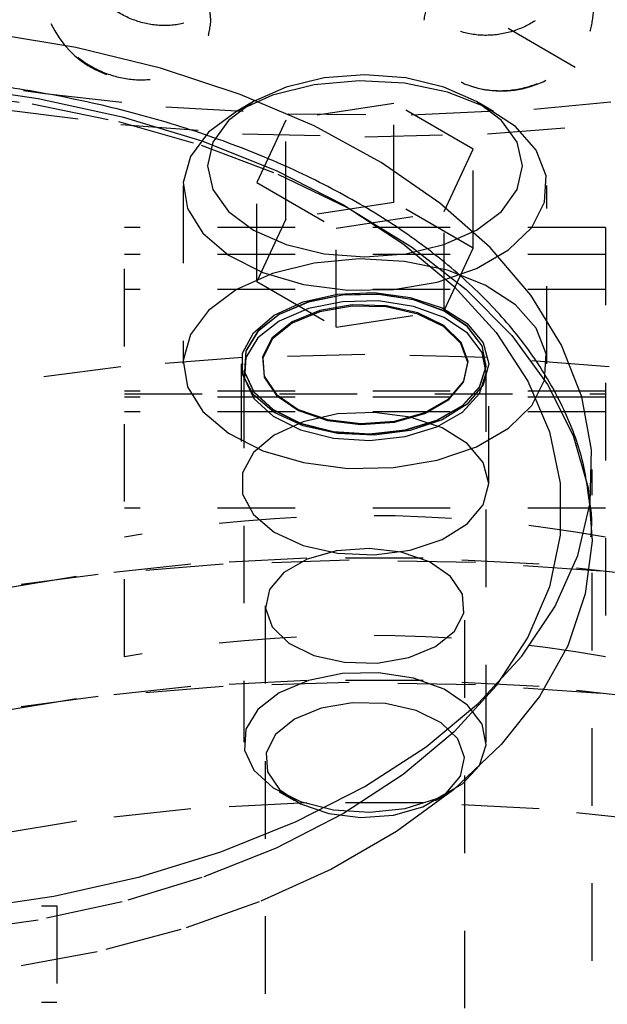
# Model space of a CAD drawing. Header units: inches. Extents: x 1907 to 2452, y -210 to -54.
# Tile 518 of 656: x 2007.245 to 2008.003, y -193.567 to -192.298. Entities that reach past the tile are written whole.
import ezdxf

# ---------------------------------------------------------------- set-up
doc = ezdxf.new("R2010")
doc.units = ezdxf.units.IN
doc.header["$LTSCALE"] = 0.5
doc.header["$MEASUREMENT"] = 0
doc.linetypes.add('HIDDEN', pattern=[0.225, 0.15, -0.075])
doc.layers.add('SID-M-H', color=4, linetype='HIDDEN')
doc.layers.add('SID-M-S', color=105, linetype='Continuous')

msp = doc.modelspace()

# ---------------------------------------------------------------- linework, layer by layer
at = {"layer": 'SID-M-H'}
for p, q in [((2012.98429, -195.25915), (1991.78034, -183.01837)), ((2007.63767, -192.37298), (2007.58868, -192.38469)), ((2007.68288, -192.37652), (2007.62486, -192.38183)), ((2007.69024, -192.36898), (2007.63767, -192.37298)), ((2007.74137, -192.37971), (2007.68288, -192.37652)), ((2007.74282, -192.37298), (2007.69024, -192.36898)), ((2007.79181, -192.38469), (2007.74282, -192.37298)), ((2007.14542, -192.39128), (2007.26099, -192.40636)), ((2007.24994, -192.38918), (2007.27758, -192.39309)), ((2007.58868, -192.38469), (2007.54661, -192.40332)), ((2007.62486, -192.38183), (2007.57094, -192.3953)), ((2007.79665, -192.3912), (2007.74137, -192.37971)), ((2007.83388, -192.40332), (2007.79181, -192.38469)), ((2007.84524, -192.41027), (2007.79665, -192.3912)), ((2007.27758, -192.39309), (2007.43336, -192.4102)), ((2007.54661, -192.40332), (2007.51433, -192.42761)), ((2007.54659, -192.40334), (2007.52449, -192.4161)), ((2007.57094, -192.3953), (2007.52452, -192.41609)), ((2007.86616, -192.42761), (2007.83388, -192.40332)), ((2007.856, -192.4161), (2007.8339, -192.40334)), ((2007.90782, -192.41323), (2008.06422, -192.39811)), ((2007.22114, -192.4131), (2007.37551, -192.43286)), ((2007.26099, -192.40636), (2007.37266, -192.42922)), ((2007.43336, -192.4102), (2007.59115, -192.4193)), ((2007.52452, -192.41609), (2007.48851, -192.44288)), ((2007.7276, -192.40576), (2007.58818, -192.42732)), ((2007.82966, -192.46468), (2007.7276, -192.40576)), ((2007.7276, -192.53334), (2007.7276, -192.40576)), ((2007.74972, -192.42031), (2007.90782, -192.41323)), ((2007.88409, -192.43571), (2007.84524, -192.41027)), ((2007.37266, -192.42922), (2007.47885, -192.45955)), ((2007.51433, -192.42761), (2007.49404, -192.45589)), ((2007.58818, -192.42732), (2007.55083, -192.50781)), ((2007.58818, -192.55491), (2007.58818, -192.42732)), ((2007.59115, -192.4193), (2007.74972, -192.42031)), ((2007.88645, -192.45589), (2007.86616, -192.42761)), ((2007.37551, -192.43286), (2007.53228, -192.44478)), ((2007.48851, -192.44288), (2007.46518, -192.47401)), ((2007.84821, -192.44478), (2008.00498, -192.43286)), ((2007.91076, -192.46593), (2007.88409, -192.43571)), ((2007.53228, -192.44478), (2007.69024, -192.44876)), ((2007.69024, -192.44876), (2007.84821, -192.44478)), ((2007.47885, -192.45955), (2007.57809, -192.49691)), ((2007.49404, -192.45589), (2007.48712, -192.48624)), ((2007.79231, -192.54516), (2007.82966, -192.46468)), ((2007.82966, -192.59226), (2007.82966, -192.46468)), ((2007.89337, -192.48624), (2007.88645, -192.45589)), ((2007.92358, -192.49903), (2007.91076, -192.46593)), ((2007.46518, -192.47401), (2007.45599, -192.50751)), ((2007.48712, -192.48624), (2007.49404, -192.51659)), ((2007.88645, -192.51659), (2007.89337, -192.48624)), ((2007.57809, -192.49691), (2007.66898, -192.54079)), ((2007.92173, -192.53292), (2007.92358, -192.49903)), ((2007.45587, -192.51176), (2007.45587, -192.74141)), ((2007.45599, -192.50751), (2007.46151, -192.54127)), ((2007.49404, -192.51659), (2007.51433, -192.54487)), ((2007.55083, -192.50781), (2007.65289, -192.56673)), ((2007.55083, -192.63539), (2007.55083, -192.50781)), ((2007.86616, -192.54487), (2007.88645, -192.51659)), ((2007.92462, -192.74141), (2007.92462, -192.51176)), ((2007.46151, -192.54127), (2007.48142, -192.57318)), ((2007.7276, -192.53334), (2007.58818, -192.55491)), ((2007.66898, -192.54079), (2007.75024, -192.59057)), ((2007.82966, -192.59226), (2007.7276, -192.53334)), ((2007.90534, -192.56549), (2007.92173, -192.53292)), ((2007.51433, -192.54487), (2007.54661, -192.56916)), ((2007.58818, -192.55491), (2007.55083, -192.63539)), ((2007.65289, -192.56673), (2007.79231, -192.54516)), ((2007.79231, -192.67275), (2007.79231, -192.54516)), ((2007.83388, -192.56916), (2007.86616, -192.54487)), ((2007.38024, -193.11898), (2007.38024, -192.56588)), ((2008.00024, -192.56588), (2007.38024, -192.56588)), ((2007.54661, -192.56916), (2007.58868, -192.58779)), ((2007.65289, -192.69431), (2007.65289, -192.56673)), ((2007.79181, -192.58779), (2007.83388, -192.56916)), ((2007.87544, -192.59469), (2007.90534, -192.56549)), ((2008.00024, -192.56588), (2008.00024, -193.11898)), ((2007.48142, -192.57318), (2007.51444, -192.60123)), ((2007.58868, -192.58779), (2007.63767, -192.59951)), ((2007.74282, -192.59951), (2007.79181, -192.58779)), ((2007.75024, -192.59057), (2007.82073, -192.64554)), ((2007.79231, -192.67275), (2007.82966, -192.59226)), ((2007.8339, -192.61867), (2007.87544, -192.59469)), ((2008.00024, -192.60055), (2007.38024, -192.60055)), ((2007.51444, -192.60123), (2007.55851, -192.62366)), ((2007.68288, -192.60618), (2007.62486, -192.61148)), ((2007.63767, -192.59951), (2007.69024, -192.6035)), ((2007.74137, -192.60937), (2007.68288, -192.60618)), ((2007.69024, -192.6035), (2007.74282, -192.59951)), ((2007.62486, -192.61148), (2007.57094, -192.62495)), ((2007.79665, -192.62086), (2007.74137, -192.60937)), ((2007.78333, -192.63593), (2007.8339, -192.61867)), ((2007.57094, -192.62495), (2007.52452, -192.64574)), ((2007.55851, -192.62366), (2007.61085, -192.63906)), ((2007.84524, -192.63992), (2007.79665, -192.62086)), ((2008.00024, -192.64577), (2007.38024, -192.64577)), ((2007.52452, -192.64574), (2007.48851, -192.67254)), ((2007.55083, -192.63539), (2007.65289, -192.69431)), ((2007.61085, -192.63906), (2007.66819, -192.64646)), ((2007.66819, -192.64646), (2007.72691, -192.64539)), ((2007.72691, -192.64539), (2007.78333, -192.63593)), ((2007.82073, -192.64554), (2007.87946, -192.70495)), ((2007.88409, -192.66536), (2007.84524, -192.63992)), ((2007.61049, -192.66167), (2007.65475, -192.65164)), ((2007.6612, -192.65278), (2007.61723, -192.66166)), ((2007.6612, -192.6531), (2007.61723, -192.66198)), ((2007.65475, -192.65164), (2007.70216, -192.64959)), ((2007.70774, -192.65178), (2007.6612, -192.65278)), ((2007.70774, -192.6521), (2007.6612, -192.6531)), ((2007.70216, -192.64959), (2007.74852, -192.6557)), ((2007.75273, -192.65874), (2007.70774, -192.65178)), ((2007.75273, -192.65906), (2007.70774, -192.6521)), ((2007.74852, -192.6557), (2007.78969, -192.66942)), ((2007.79216, -192.67304), (2007.75273, -192.65874)), ((2007.57332, -192.67878), (2007.61049, -192.66167)), ((2007.61723, -192.66166), (2007.57976, -192.67763)), ((2007.61723, -192.66198), (2007.57976, -192.67795)), ((2007.61723, -192.67023), (2007.57976, -192.6862)), ((2007.6612, -192.66135), (2007.61723, -192.67023)), ((2007.6738, -192.66556), (2007.63185, -192.67277)), ((2007.67383, -192.66696), (2007.63197, -192.67416)), ((2007.70774, -192.66035), (2007.6612, -192.66135)), ((2007.71753, -192.66661), (2007.6738, -192.66556)), ((2007.71748, -192.66801), (2007.67383, -192.66696)), ((2007.75273, -192.6673), (2007.70774, -192.66035)), ((2007.75817, -192.67717), (2007.71748, -192.66801)), ((2007.75831, -192.67579), (2007.71753, -192.66661)), ((2007.79216, -192.67336), (2007.75273, -192.65906)), ((2007.79216, -192.68161), (2007.75273, -192.6673)), ((2007.78969, -192.66942), (2007.82203, -192.68954)), ((2007.91076, -192.69558), (2007.88409, -192.66536)), ((2007.48851, -192.67254), (2007.46518, -192.70366)), ((2007.54654, -192.70146), (2007.57332, -192.67878)), ((2007.57976, -192.67763), (2007.5521, -192.69926)), ((2007.57976, -192.67795), (2007.5521, -192.69958)), ((2007.63185, -192.67277), (2007.59622, -192.68745)), ((2007.63197, -192.67416), (2007.59641, -192.68881)), ((2007.65289, -192.69431), (2007.79231, -192.67275)), ((2007.7915, -192.69347), (2007.75817, -192.67717)), ((2007.79171, -192.69212), (2007.75831, -192.67579)), ((2007.82255, -192.69342), (2007.79216, -192.67304)), ((2007.82255, -192.69374), (2007.79216, -192.67336)), ((2007.82255, -192.70199), (2007.79216, -192.68161)), ((2007.57976, -192.6862), (2007.5521, -192.70783)), ((2007.59622, -192.68745), (2007.57079, -192.70802)), ((2007.59641, -192.68881), (2007.57103, -192.70933)), ((2007.81386, -192.71513), (2007.7915, -192.69347)), ((2007.81411, -192.71383), (2007.79171, -192.69212)), ((2007.82203, -192.68954), (2007.84266, -192.71427)), ((2007.84117, -192.71806), (2007.82255, -192.69342)), ((2007.84117, -192.71839), (2007.82255, -192.69374)), ((2007.92358, -192.72868), (2007.91076, -192.69558)), ((2007.46518, -192.70366), (2007.45599, -192.73716)), ((2007.53253, -192.72769), (2007.54654, -192.70146)), ((2007.5521, -192.69926), (2007.53672, -192.72464)), ((2007.5521, -192.69958), (2007.53672, -192.72496)), ((2007.5521, -192.70783), (2007.53672, -192.73321)), ((2007.57079, -192.70802), (2007.5583, -192.73224)), ((2007.57103, -192.70933), (2007.55857, -192.7335)), ((2007.84117, -192.72663), (2007.82255, -192.70199)), ((2007.87946, -192.70495), (2007.92561, -192.76794)), ((2007.82283, -192.73981), (2007.81386, -192.71513)), ((2007.8231, -192.73856), (2007.81411, -192.71383)), ((2007.84639, -192.74478), (2007.84117, -192.71806)), ((2007.84639, -192.7451), (2007.84117, -192.71839)), ((2007.84266, -192.71427), (2007.84974, -192.74141)), ((2007.53228, -192.73335), (2007.37551, -192.74526)), ((2007.69024, -192.72936), (2007.53228, -192.73335)), ((2007.53253, -192.75513), (2007.53253, -192.72769)), ((2007.53672, -192.72464), (2007.53498, -192.75151)), ((2007.53672, -192.72496), (2007.53498, -192.75183)), ((2007.53672, -192.73321), (2007.53498, -192.76008)), ((2007.5583, -192.73224), (2007.56011, -192.75748)), ((2007.55857, -192.7335), (2007.56037, -192.7587)), ((2007.84821, -192.73335), (2007.69024, -192.72936)), ((2007.84639, -192.75335), (2007.84117, -192.72663)), ((2008.00498, -192.74526), (2007.84821, -192.73335)), ((2007.92173, -192.76258), (2007.92358, -192.72868)), ((2007.37551, -192.74526), (2007.22114, -192.76502)), ((2007.45599, -192.73716), (2007.46151, -192.77093)), ((2007.53074, -192.74141), (2007.53074, -192.89574)), ((2007.53399, -192.74141), (2007.53399, -192.74173)), ((2007.81742, -192.76484), (2007.82283, -192.73981)), ((2007.81768, -192.76363), (2007.8231, -192.73856)), ((2007.83773, -192.7712), (2007.84639, -192.74478)), ((2007.83773, -192.77152), (2007.84639, -192.7451)), ((2007.84974, -192.74141), (2007.84266, -192.76855)), ((2007.84649, -192.74173), (2007.84649, -192.74141)), ((2007.84974, -192.89574), (2007.84974, -192.74141)), ((2007.54654, -192.78136), (2007.53253, -192.75513)), ((2007.53399, -192.74998), (2007.53399, -193.22909)), ((2007.53498, -192.75151), (2007.54703, -192.77748)), ((2007.53498, -192.75183), (2007.54703, -192.7778)), ((2007.53498, -192.76008), (2007.54703, -192.78605)), ((2007.56011, -192.75748), (2007.57602, -192.78102)), ((2007.56037, -192.7587), (2007.57625, -192.78219)), ((2007.83773, -192.77977), (2007.84639, -192.75335)), ((2007.84649, -193.22909), (2007.84649, -192.74998)), ((2007.46151, -192.77093), (2007.48142, -192.80284)), ((2007.79824, -192.78749), (2007.81742, -192.76484)), ((2007.79846, -192.78633), (2007.81768, -192.76363)), ((2007.81596, -192.79497), (2007.83773, -192.7712)), ((2007.81596, -192.7953), (2007.83773, -192.77152)), ((2007.84266, -192.76855), (2007.82203, -192.79328)), ((2007.90534, -192.79515), (2007.92173, -192.76258)), ((2007.92561, -192.76794), (2007.95853, -192.83365)), ((2008.00024, -192.77678), (2007.38024, -192.77678)), ((2007.38024, -192.77999), (2008.00024, -192.77999)), ((2008.00024, -192.78418), (2007.38024, -192.78418)), ((2007.57332, -192.80404), (2007.54654, -192.78136)), ((2007.54703, -192.77748), (2007.57181, -192.80025)), ((2007.54703, -192.7778), (2007.57181, -192.80057)), ((2007.57602, -192.78102), (2007.60431, -192.80031)), ((2007.57625, -192.78219), (2007.60448, -192.80143)), ((2007.81596, -192.80354), (2007.83773, -192.77977)), ((2007.54703, -192.78605), (2007.57181, -192.80882)), ((2007.76735, -192.80532), (2007.79824, -192.78749)), ((2007.76751, -192.8042), (2007.79846, -192.78633)), ((2007.78303, -192.81399), (2007.81596, -192.79497)), ((2007.78303, -192.81431), (2007.81596, -192.7953)), ((2007.82203, -192.79328), (2007.78969, -192.8134)), ((2007.87544, -192.82434), (2007.90534, -192.79515)), ((2008.00024, -192.80336), (2007.38024, -192.80336)), ((2007.48142, -192.80284), (2007.51444, -192.83089)), ((2007.57181, -192.80025), (2007.60711, -192.81779)), ((2007.57181, -192.80057), (2007.60711, -192.81811)), ((2007.57181, -192.80882), (2007.60711, -192.82635)), ((2007.61049, -192.82115), (2007.57332, -192.80404)), ((2007.60431, -192.80031), (2007.64191, -192.81324)), ((2007.60448, -192.80143), (2007.64201, -192.81434)), ((2007.65475, -192.80597), (2007.61049, -192.816)), ((2007.70216, -192.80392), (2007.65475, -192.80597)), ((2007.74852, -192.81002), (2007.70216, -192.80392)), ((2007.72811, -192.8164), (2007.76735, -192.80532)), ((2007.72818, -192.8153), (2007.76751, -192.8042)), ((2007.78969, -192.82375), (2007.74852, -192.81002)), ((2007.78303, -192.82255), (2007.81596, -192.80354)), ((2007.61049, -192.816), (2007.57332, -192.83311)), ((2007.60711, -192.81779), (2007.6498, -192.82854)), ((2007.60711, -192.81811), (2007.6498, -192.82886)), ((2007.65475, -192.83118), (2007.61049, -192.82115)), ((2007.64191, -192.81324), (2007.68475, -192.81843)), ((2007.64201, -192.81434), (2007.68476, -192.81952)), ((2007.68475, -192.81843), (2007.72818, -192.8153)), ((2007.68476, -192.81952), (2007.72811, -192.8164)), ((2007.74185, -192.82655), (2007.78303, -192.81399)), ((2007.74185, -192.82687), (2007.78303, -192.81431)), ((2007.74185, -192.83512), (2007.78303, -192.82255)), ((2007.78969, -192.8134), (2007.74852, -192.82712)), ((2007.51444, -192.83089), (2007.55851, -192.85332)), ((2007.57332, -192.83311), (2007.54654, -192.85579)), ((2007.60711, -192.82635), (2007.6498, -192.83711)), ((2007.6498, -192.82854), (2007.69609, -192.83155)), ((2007.6498, -192.82886), (2007.69609, -192.83187)), ((2007.70216, -192.83323), (2007.65475, -192.83118)), ((2007.69609, -192.83155), (2007.74185, -192.82655)), ((2007.69609, -192.83187), (2007.74185, -192.82687)), ((2007.69609, -192.84012), (2007.74185, -192.83512)), ((2007.74852, -192.82712), (2007.70216, -192.83323)), ((2007.82203, -192.84387), (2007.78969, -192.82375)), ((2007.8339, -192.84832), (2007.87544, -192.82434)), ((2007.95853, -192.83365), (2007.97776, -192.90114)), ((2007.6498, -192.83711), (2007.69609, -192.84012)), ((2007.78333, -192.86558), (2007.8339, -192.84832)), ((2007.84266, -192.8686), (2007.82203, -192.84387)), ((2007.54654, -192.85579), (2007.53253, -192.88201)), ((2007.55851, -192.85332), (2007.61085, -192.86871)), ((2007.61085, -192.86871), (2007.66819, -192.87611)), ((2007.72691, -192.87505), (2007.78333, -192.86558)), ((2007.84974, -192.89574), (2007.84266, -192.8686)), ((2007.53253, -192.88201), (2007.53253, -192.90946)), ((2007.66819, -192.87611), (2007.72691, -192.87505)), ((2007.98314, -194.51081), (2007.98314, -192.87773)), ((2007.84266, -192.92288), (2007.84974, -192.89574)), ((2007.53253, -192.90946), (2007.54654, -192.93569)), ((2007.97776, -192.90114), (2007.98303, -192.96947)), ((2007.82203, -192.94761), (2007.84266, -192.92288)), ((2008.00024, -192.92748), (2007.38024, -192.92748)), ((2007.54654, -192.93569), (2007.57332, -192.95837)), ((2007.78969, -192.96773), (2007.82203, -192.94761)), ((2007.57332, -192.95837), (2007.61049, -192.97548)), ((2007.61049, -192.97548), (2007.65475, -192.98551)), ((2007.74852, -192.98145), (2007.78969, -192.96773)), ((2007.98303, -192.96947), (2007.97426, -193.03768)), ((2007.65358, -192.98223), (2007.61558, -192.99296)), ((2007.69556, -192.97921), (2007.65358, -192.98223)), ((2007.65475, -192.98551), (2007.70216, -192.98756)), ((2007.73696, -192.98422), (2007.69556, -192.97921)), ((2007.70216, -192.98756), (2007.74852, -192.98145)), ((2007.77329, -192.99672), (2007.73696, -192.98422)), ((2007.46574, -192.9997), (2007.3182, -193.01563)), ((2007.50738, -192.99957), (2007.34621, -193.01267)), ((2007.6152, -192.99171), (2007.46574, -192.9997)), ((2007.66989, -192.99452), (2007.50738, -192.99957)), ((2007.61558, -192.99296), (2007.58567, -193.01022)), ((2007.76529, -192.99171), (2007.6152, -192.99171)), ((2007.83256, -192.99755), (2007.66989, -192.99452)), ((2007.91475, -192.9997), (2007.76529, -192.99171)), ((2007.80063, -193.01536), (2007.77329, -192.99672)), ((2007.99418, -193.00864), (2007.83256, -192.99755)), ((2008.06229, -193.01563), (2007.91475, -192.9997)), ((2007.34621, -193.01267), (2007.1876, -193.03371)), ((2007.58567, -193.01022), (2007.56709, -193.03216)), ((2008.15354, -193.02771), (2007.99418, -193.00864)), ((2007.3182, -193.01563), (2007.17383, -193.03934)), ((2007.81601, -193.03811), (2007.80063, -193.01536)), ((2007.56709, -193.03216), (2007.56185, -193.05639)), ((2007.81776, -193.0625), (2007.81601, -193.03811)), ((2007.97426, -193.03768), (2007.95157, -193.10481)), ((2007.56174, -193.05333), (2007.56174, -193.77188)), ((2007.56185, -193.05639), (2007.57054, -193.08029)), ((2007.80569, -193.08591), (2007.81776, -193.0625)), ((2007.81874, -193.77188), (2007.81874, -193.05333)), ((2007.57054, -193.08029), (2007.59219, -193.10127)), ((2007.78111, -193.10578), (2007.80569, -193.08591)), ((2007.59219, -193.10127), (2007.62447, -193.11705)), ((2007.74668, -193.11997), (2007.78111, -193.10578)), ((2007.95157, -193.10481), (2007.9153, -193.16992)), ((2007.62447, -193.11705), (2007.66387, -193.12593)), ((2007.66387, -193.12593), (2007.70614, -193.12694)), ((2007.70614, -193.12694), (2007.74668, -193.11997)), ((2007.6612, -193.14046), (2007.61723, -193.14934)), ((2007.70774, -193.13946), (2007.6612, -193.14046)), ((2007.75273, -193.14641), (2007.70774, -193.13946)), ((2007.6152, -193.1493), (2007.46574, -193.1573)), ((2007.66989, -193.15211), (2007.50738, -193.15716)), ((2007.61723, -193.14934), (2007.57976, -193.16531)), ((2007.76529, -193.1493), (2007.6152, -193.1493)), ((2007.83256, -193.15514), (2007.66989, -193.15211)), ((2007.79216, -193.16072), (2007.75273, -193.14641)), ((2007.91475, -193.1573), (2007.76529, -193.1493)), ((2007.46574, -193.1573), (2007.3182, -193.17322)), ((2007.50738, -193.15716), (2007.34621, -193.17026)), ((2007.57976, -193.16531), (2007.5521, -193.18694)), ((2007.82255, -193.1811), (2007.79216, -193.16072)), ((2007.85914, -193.15637), (2007.80523, -193.21566)), ((2007.99418, -193.16623), (2007.83256, -193.15514)), ((2007.85998, -193.15528), (2007.85914, -193.15637)), ((2008.06229, -193.17322), (2007.91475, -193.1573)), ((2008.15354, -193.18531), (2007.99418, -193.16623)), ((2007.3182, -193.17322), (2007.17383, -193.19693)), ((2007.34621, -193.17026), (2007.1876, -193.19131)), ((2007.67435, -193.17814), (2007.63381, -193.1851)), ((2007.71662, -193.17915), (2007.67435, -193.17814)), ((2007.9153, -193.16992), (2007.86593, -193.2321)), ((2007.5521, -193.18694), (2007.53672, -193.21232)), ((2007.63381, -193.1851), (2007.59938, -193.19929)), ((2007.75602, -193.18802), (2007.71662, -193.17915)), ((2007.7883, -193.2038), (2007.75602, -193.18802)), ((2007.84117, -193.20574), (2007.82255, -193.1811)), ((2007.59938, -193.19929), (2007.5748, -193.21917)), ((2007.80995, -193.22478), (2007.7883, -193.2038)), ((2007.53672, -193.21232), (2007.53498, -193.23919)), ((2007.80523, -193.21566), (2007.73933, -193.27077)), ((2007.84639, -193.23246), (2007.84117, -193.20574)), ((2007.5748, -193.21917), (2007.56273, -193.24257)), ((2007.81864, -193.24868), (2007.80995, -193.22478)), ((2007.53498, -193.23919), (2007.54703, -193.26516)), ((2007.86593, -193.2321), (2007.80417, -193.29047)), ((2007.83773, -193.25888), (2007.84639, -193.23246)), ((2007.56273, -193.24257), (2007.56448, -193.26697)), ((2007.8134, -193.27292), (2007.81864, -193.24868)), ((2007.54703, -193.26516), (2007.57181, -193.28793)), ((2007.56448, -193.26697), (2007.57986, -193.28972)), ((2007.81596, -193.28265), (2007.83773, -193.25888)), ((2007.73933, -193.27077), (2007.66241, -193.3209)), ((2007.79482, -193.29485), (2007.8134, -193.27292)), ((2007.57181, -193.28793), (2007.60711, -193.30546)), ((2007.57974, -193.29286), (2007.59937, -193.30419)), ((2007.57986, -193.28972), (2007.6072, -193.30836)), ((2007.80417, -193.29047), (2007.73089, -193.34422)), ((2007.78112, -193.30419), (2007.80075, -193.29286)), ((2007.78303, -193.30167), (2007.81596, -193.28265)), ((2007.60711, -193.30546), (2007.6498, -193.31622)), ((2007.74185, -193.31423), (2007.78303, -193.30167)), ((2007.76491, -193.31212), (2007.79482, -193.29485)), ((2007.46574, -193.31489), (2007.3182, -193.33081)), ((2007.6152, -193.30689), (2007.46574, -193.31489)), ((2007.6072, -193.30836), (2007.64353, -193.32086)), ((2007.76529, -193.30689), (2007.6152, -193.30689)), ((2007.6498, -193.31622), (2007.69609, -193.31923)), ((2007.69609, -193.31923), (2007.74185, -193.31423)), ((2007.72691, -193.32285), (2007.76491, -193.31212)), ((2007.91475, -193.31489), (2007.76529, -193.30689)), ((2008.06229, -193.33081), (2007.91475, -193.31489)), ((2007.3182, -193.33081), (2007.17383, -193.35452)), ((2007.66241, -193.3209), (2007.57558, -193.36531)), ((2007.64353, -193.32086), (2007.68493, -193.32587)), ((2007.68493, -193.32587), (2007.72691, -193.32285)), ((2007.73089, -193.34422), (2007.64711, -193.39258)), ((2007.57558, -193.36531), (2007.48011, -193.40335)), ((2007.64711, -193.39258), (2007.55401, -193.43489)), ((2007.48011, -193.40335), (2007.37739, -193.43447)), ((2006.67314, -193.44002), (2007.29314, -193.44002)), ((2007.37739, -193.43447), (2007.26893, -193.45822)), ((2007.29314, -193.44002), (2007.29314, -194.22514)), ((2007.55401, -193.43489), (2007.4529, -193.47054)), ((2007.26893, -193.45822), (2007.1563, -193.47424)), ((2007.4529, -193.47054), (2007.34519, -193.49904)), ((2007.34519, -193.49904), (2007.2324, -193.51998)), ((2006.67314, -193.56413), (2007.29314, -193.56413))]:
    msp.add_line(p, q, dxfattribs=at)
for centre, radius, start, end in [((2007.39907, -192.25072), 0.125, 204.53468, 280.86427), ((2007.86623, -192.26485), 0.125, 251.42682, 321.92573), ((2007.69024, -194.69088), 1.75384, 79.8192, 100.1808), ((2007.69024, -194.84521), 1.75384, 79.8192, 100.1808)]:
    msp.add_arc(centre, radius, start, end, dxfattribs=at)
for points, knots in [([(2007.3151, -192.19726), (2007.31623, -192.20764), (2007.31849, -192.22838), (2007.3362, -192.25905), (2007.3624, -192.28431), (2007.39477, -192.30098), (2007.42902, -192.30725), (2007.46159, -192.30303), (2007.48935, -192.28913), (2007.50949, -192.26703), (2007.51944, -192.23898), (2007.51741, -192.20813), (2007.50317, -192.17819), (2007.47848, -192.1528), (2007.44684, -192.13474), (2007.41252, -192.12557), (2007.3794, -192.12567), (2007.35052, -192.13482), (2007.32866, -192.15246), (2007.31684, -192.17448), (2007.3156, -192.1907), (2007.3151, -192.19726)], [0, 0, 0, 0, 0.0554579, 0.1109395, 0.1658403, 0.2192081, 0.2711117, 0.3223399, 0.3739729, 0.4268563, 0.4812619, 0.5368274, 0.5927419, 0.6480375, 0.7019377, 0.7542614, 0.8055938, 0.8569812, 0.9093952, 0.9633154, 1, 1, 1, 1]), ([(2007.75186, -192.23574), (2007.75307, -192.24582), (2007.75547, -192.266), (2007.77431, -192.29218), (2007.80188, -192.31084), (2007.83551, -192.31941), (2007.87058, -192.31718), (2007.90345, -192.30492), (2007.93112, -192.28422), (2007.95099, -192.25721), (2007.96074, -192.22675), (2007.95876, -192.19639), (2007.94478, -192.16991), (2007.92033, -192.15055), (2007.88863, -192.14027), (2007.85375, -192.13959), (2007.8196, -192.14794), (2007.78942, -192.16433), (2007.76631, -192.1875), (2007.75371, -192.21251), (2007.75239, -192.22904), (2007.75186, -192.23574)], [0, 0, 0, 0, 0.0554579, 0.1109395, 0.1658403, 0.2192081, 0.2711117, 0.3223399, 0.3739729, 0.4268563, 0.4812619, 0.5368274, 0.5927419, 0.6480375, 0.7019377, 0.7542614, 0.8055938, 0.8569812, 0.9093952, 0.9633154, 1, 1, 1, 1]), ([(2007.49156, -192.29926), (2007.49038, -192.30891), (2007.48804, -192.32821), (2007.46986, -192.35236), (2007.44312, -192.36939), (2007.40935, -192.37701), (2007.37238, -192.37376), (2007.33651, -192.35952), (2007.30624, -192.33601), (2007.28522, -192.30657), (2007.27557, -192.27533), (2007.27773, -192.24606), (2007.29102, -192.22163), (2007.31413, -192.20407), (2007.34514, -192.19494), (2007.38116, -192.19531), (2007.41819, -192.20543), (2007.45162, -192.22444), (2007.47679, -192.25026), (2007.48978, -192.27655), (2007.49106, -192.29295), (2007.49156, -192.29926)], [0, 0, 0, 0, 0.0520028, 0.1039827, 0.1564753, 0.2102848, 0.2652762, 0.3208623, 0.3762398, 0.4306423, 0.4836601, 0.5355284, 0.5870576, 0.6391963, 0.6925647, 0.7472181, 0.8026932, 0.8582301, 0.9130199, 0.9664974, 1, 1, 1, 1]), ([(2007.98493, -192.28749), (2007.98377, -192.29742), (2007.98147, -192.31728), (2007.96355, -192.34586), (2007.93696, -192.36944), (2007.90301, -192.38537), (2007.86533, -192.39128), (2007.82824, -192.386), (2007.79653, -192.37009), (2007.77429, -192.34596), (2007.76401, -192.31716), (2007.76632, -192.28734), (2007.78045, -192.25955), (2007.80483, -192.23616), (2007.83721, -192.21926), (2007.87433, -192.21065), (2007.91194, -192.21161), (2007.94545, -192.22241), (2007.9704, -192.24208), (2007.98318, -192.2652), (2007.98444, -192.28129), (2007.98493, -192.28749)], [0, 0, 0, 0, 0.0520028, 0.1039827, 0.1564753, 0.2102848, 0.2652762, 0.3208623, 0.3762398, 0.4306423, 0.4836601, 0.5355284, 0.5870576, 0.6391963, 0.6925647, 0.7472181, 0.8026932, 0.8582301, 0.9130199, 0.9664974, 1, 1, 1, 1]), ([(2007.98156, -192.96432), (2007.98239, -192.95326), (2007.98358, -192.93746), (2007.98039, -192.92185), (2007.97943, -192.91716)], [0, 0, 0, 0, 0.7001282, 1, 1, 1, 1])]:
    msp.add_open_spline(points, degree=3, knots=knots, dxfattribs=at)
at = {"layer": 'SID-M-S'}
for p, q in [((2007.31741, -192.33365), (2007.20359, -192.31465)), ((2007.42653, -192.3603), (2007.31741, -192.33365)), ((2007.52943, -192.3942), (2007.42653, -192.3603)), ((2007.1563, -192.38329), (2007.26893, -192.39932)), ((2007.26893, -192.39932), (2007.37739, -192.42306)), ((2007.62466, -192.43489), (2007.52943, -192.3942)), ((2007.37739, -192.42306), (2007.48011, -192.45419)), ((2007.71089, -192.4818), (2007.62466, -192.43489)), ((2007.48011, -192.45419), (2007.57558, -192.49223)), ((2007.57558, -192.49223), (2007.66241, -192.53663)), ((2007.7869, -192.53427), (2007.71089, -192.4818)), ((2007.66241, -192.53663), (2007.73933, -192.58676)), ((2007.85162, -192.59156), (2007.7869, -192.53427)), ((2007.73933, -192.58676), (2007.80523, -192.64187)), ((2007.90416, -192.65287), (2007.85162, -192.59156)), ((2007.80523, -192.64187), (2007.85914, -192.70117)), ((2007.94376, -192.71733), (2007.90416, -192.65287)), ((2007.85914, -192.70117), (2007.90027, -192.76378)), ((2007.96988, -192.78405), (2007.94376, -192.71733)), ((2007.90027, -192.76378), (2007.92803, -192.8288)), ((2007.98215, -192.85208), (2007.96988, -192.78405)), ((2007.92803, -192.8288), (2007.94202, -192.89528)), ((2007.98039, -192.92047), (2007.98215, -192.85208)), ((2007.94202, -192.89528), (2007.94202, -192.96225)), ((2007.96464, -192.98826), (2007.98039, -192.92047)), ((2007.94202, -192.96225), (2007.92803, -193.02873)), ((2007.93511, -193.0545), (2007.96464, -192.98826)), ((2007.92803, -193.02873), (2007.90027, -193.09375)), ((2007.89221, -193.11825), (2007.93511, -193.0545)), ((2007.90027, -193.09375), (2007.85998, -193.15528)), ((2007.83655, -193.17864), (2007.89221, -193.11825)), ((2007.76891, -193.23479), (2007.83655, -193.17864)), ((2007.69024, -193.28594), (2007.76891, -193.23479)), ((2007.60165, -193.33135), (2007.69024, -193.28594)), ((2007.50437, -193.3704), (2007.60165, -193.33135)), ((2007.39978, -193.40253), (2007.50437, -193.3704)), ((2007.28934, -193.42729), (2007.39978, -193.40253)), ((2007.17459, -193.44434), (2007.28934, -193.42729))]:
    msp.add_line(p, q, dxfattribs=at)
msp.add_open_spline([(2007.97943, -192.91716), (2007.97697, -192.89968), (2007.97136, -192.85997), (2007.94807, -192.79957), (2007.91258, -192.73669), (2007.86514, -192.67662), (2007.80669, -192.62003), (2007.73779, -192.56768), (2007.65936, -192.52028), (2007.57247, -192.47844), (2007.47829, -192.44268), (2007.37803, -192.4134), (2007.27295, -192.39091), (2007.16433, -192.37546), (2007.0535, -192.36722), (2006.94183, -192.36627), (2006.83066, -192.37262), (2006.72136, -192.3862), (2006.61525, -192.40686), (2006.51363, -192.43439), (2006.41774, -192.4685), (2006.34194, -192.50286), (2006.28451, -192.53398), (2006.23029, -192.56721), (2006.17035, -192.61096), (2006.10937, -192.66763), (2006.05935, -192.72838), (2006.02151, -192.79238), (2005.99587, -192.85611), (2005.98931, -192.89883), (2005.98623, -192.91882)], degree=3, knots=[0, 0, 0, 0, 0.0285086, 0.0647359, 0.10124, 0.1381275, 0.1753658, 0.2128449, 0.2504485, 0.2880888, 0.3257115, 0.3633023, 0.4008601, 0.4383906, 0.4759025, 0.5134062, 0.5509124, 0.5884291, 0.625967, 0.6635374, 0.7011508, 0.7388155, 0.7597632, 0.7796573, 0.8174008, 0.8551654, 0.8928386, 0.9302929, 0.9673899, 1, 1, 1, 1], dxfattribs=at)

doc.saveas('drawing.dxf')
